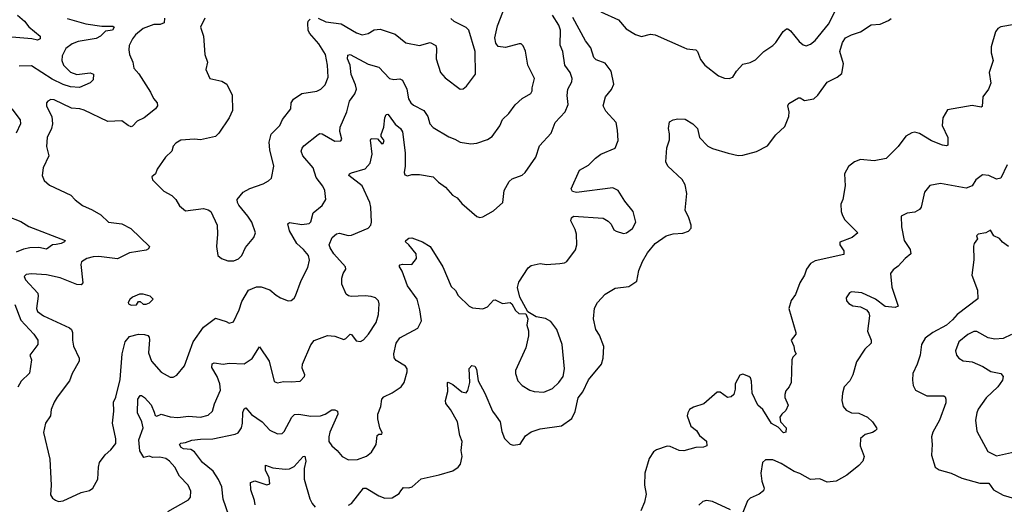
# Model space of a CAD drawing. Extents: x 2133461 to 2293071, y 753526 to 916327.
# Tile 278 of 459: x 2200428 to 2206947, y 870919 to 874125. Entities that reach past the tile are written whole.
import ezdxf

# ---------------------------------------------------------------- set-up
doc = ezdxf.new("R2010")
doc.units = 0

msp = doc.modelspace()

# ---------------------------------------------------------------- linework, layer by layer
at = {"layer": '0CON10XD'}
for points in [[(2202027.1, 872357.1), (2202085, 872337.8), (2202125, 872301.4), (2202155, 872285.8), (2202205, 872266), (2202225, 872266.2), (2202245, 872282), (2202255, 872298.8), (2202290.8, 872399.2), (2202336.4, 872485), (2202347.1, 872535), (2202340.5, 872565), (2202307.8, 872605), (2202263.2, 872645), (2202215, 872729.2), (2202202.9, 872775), (2202215, 872782.5), (2202295, 872770.9), (2202344.4, 872775.6), (2202355, 872786.7), (2202371.9, 872848.1), (2202431.4, 872895), (2202455.5, 872934.5), (2202448.1, 872995), (2202435, 873023.8), (2202390.9, 873080.9), (2202371.8, 873145), (2202302.3, 873225), (2202292.5, 873255), (2202297.1, 873275), (2202309.8, 873290.2), (2202405, 873366.2), (2202415, 873372), (2202429.7, 873369.7), (2202515, 873321.2), (2202555, 873323.3), (2202561.2, 873335), (2202548.5, 873385), (2202549.1, 873415), (2202593.8, 873515), (2202611.8, 873585), (2202646.5, 873635), (2202657.5, 873665), (2202652.2, 873695), (2202623.4, 873763.4), (2202615.2, 873825), (2202597.4, 873865), (2202600.6, 873889.4), (2202615, 873893.9), (2202735, 873830.6), (2202805, 873811.9), (2202875.4, 873735.4), (2202905, 873729.6), (2202945, 873733.5), (2202962.5, 873725), (2202991.5, 873665), (2203002.2, 873602.2), (2203017.1, 873575), (2203035, 873558.9), (2203104.4, 873525), (2203129.5, 873485), (2203144.4, 873435), (2203165, 873412.5), (2203269.5, 873349.5), (2203310, 873335), (2203345, 873314.2), (2203415, 873303.8), (2203455, 873308), (2203525, 873332), (2203557.1, 873352.9), (2203607.4, 873422.6), (2203625.7, 873465), (2203667.5, 873505), (2203707.9, 873562.1), (2203755, 873603.8), (2203812.3, 873637.7), (2203821.2, 873655), (2203820, 873675), (2203836.7, 873735), (2203793.1, 873825), (2203777.6, 873917.6), (2203762.3, 873952.3), (2203747.5, 873965), (2203735, 873965.7), (2203645, 873940.5), (2203595, 873948.1), (2203579.8, 873969.8), (2203574.6, 874005), (2203590.9, 874085), (2203641.5, 874215)], [(2200414.3, 874154.3), (2200460.6, 874115), (2200488.8, 874078.8), (2200564, 874015), (2200562.7, 873997.3), (2200545, 873990), (2200508.8, 873998.8), (2200375, 874008.9)], [(2201409.1, 870870.9), (2201545, 870948.8), (2201558.8, 870965), (2201560.6, 871005), (2201542.9, 871045), (2201486, 871105), (2201454.4, 871165), (2201419.5, 871205), (2201395, 871221.5), (2201355, 871231.5), (2201308.6, 871228.6), (2201285, 871236.7), (2201249.5, 871229.5), (2201223.4, 871273.4), (2201216.2, 871345), (2201245.5, 871425), (2201236.2, 871465), (2201208.8, 871525), (2201209.4, 871615), (2201225, 871638.8), (2201235, 871638.8), (2201255, 871625.6), (2201297.8, 871577.8), (2201319.2, 871529.2), (2201325, 871506.7), (2201335, 871501.2), (2201365, 871515.5), (2201425, 871496.9), (2201475, 871493.8), (2201545, 871501.1), (2201625, 871496.4), (2201675, 871509.4), (2201704, 871535), (2201717, 871583), (2201756.5, 871675), (2201752.7, 871715), (2201735, 871763.8), (2201700, 871825), (2201702.8, 871847.2), (2201715, 871855.6), (2201775, 871846.5), (2201815, 871851.9), (2201915, 871847.5), (2201966.4, 871883.6), (2202015, 871960), (2202080, 871865), (2202112.3, 871732.3), (2202135, 871723.3), (2202175, 871732), (2202225, 871728), (2202285, 871734), (2202314, 871765), (2202315.6, 871775.6), (2202298.7, 871818.7), (2202299.5, 871845), (2202355, 871973.8), (2202377.6, 872002.4), (2202465, 872035.8), (2202515, 872031.4), (2202575, 872009.4), (2202588, 872015), (2202615, 872044), (2202625, 872042), (2202655, 872000.6), (2202685, 871995.8), (2202705, 872007.5), (2202737.5, 872045), (2202789.1, 872120.9), (2202804.2, 872175), (2202808.6, 872245), (2202804, 872265), (2202783.3, 872285), (2202754.4, 872294.4), (2202715, 872298.8), (2202623.4, 872293.4), (2202605, 872297.1), (2202589.7, 872309.7), (2202560.8, 872375), (2202561.2, 872415), (2202570, 872445), (2202587.5, 872475), (2202585, 872490), (2202508.1, 872575), (2202482.9, 872615), (2202478, 872635), (2202496.2, 872685), (2202525, 872708.8), (2202545, 872712), (2202601.7, 872698.3), (2202625, 872698.5), (2202736.2, 872745), (2202752, 872765), (2202758.1, 872785), (2202753.3, 872885), (2202746.1, 872916.1), (2202695.6, 873025), (2202607.5, 873095), (2202610.8, 873105), (2202625, 873112.2), (2202715, 873138.5), (2202749.4, 873175), (2202760.9, 873235), (2202751.2, 873328.8), (2202755, 873340), (2202797.5, 873337.5), (2202825, 873303.3), (2202835, 873306.7), (2202840, 873325), (2202822, 873352), (2202820.8, 873365), (2202837.9, 873415), (2202845, 873476.7), (2202855, 873498.8), (2202865, 873499.2), (2202875, 873488.6), (2202913.9, 873433.9), (2202948.6, 873405), (2202962.4, 873382.4), (2202979.2, 873245), (2202980, 873155), (2202973.1, 873115), (2202977.7, 873097.7), (2202995, 873092), (2203025, 873100), (2203075, 873100.8), (2203165, 873086), (2203200.7, 873050.7), (2203248, 873018), (2203294.4, 872964.4), (2203325, 872946.2), (2203355, 872908.8), (2203455, 872823.3), (2203475, 872816.7), (2203495, 872820), (2203565, 872860), (2203626.7, 872915), (2203635.8, 872995), (2203669.2, 873055), (2203687.6, 873072.4), (2203755, 873097.5), (2203775.8, 873115), (2203845.6, 873215), (2203870.5, 873289.5), (2203946.7, 873375), (2203972.9, 873445), (2204039.2, 873515), (2204060, 873565), (2204052.9, 873622.9), (2204058.2, 873665), (2204083.1, 873715), (2204085.5, 873735.5), (2204073.1, 873775), (2204038.1, 873825), (2204024.5, 873914.5), (2204005.5, 873955.5), (2204008.8, 874055), (2203998.5, 874088.5), (2203955, 874155.5)], [(2201625, 871350.8), (2201707.6, 871352.4), (2201855, 871383.1), (2201875, 871392.2), (2201897.3, 871425), (2201903.8, 871455), (2201904.7, 871525.3), (2201915, 871551.2), (2201925, 871556), (2201963.1, 871513.1), (2202033.6, 871463.6), (2202085, 871410), (2202135, 871385.8), (2202165, 871388), (2202179.3, 871400.7), (2202229.2, 871495), (2202248, 871512), (2202275, 871516.1), (2202355, 871501.3), (2202420, 871505), (2202451.2, 871515), (2202495, 871543.3), (2202514.3, 871544.3), (2202531.2, 871535), (2202534.1, 871514.1), (2202481.1, 871395), (2202474.4, 871365), (2202475.8, 871335), (2202494.2, 871305), (2202530, 871275), (2202563.3, 871235), (2202605, 871212.9), (2202665, 871214.4), (2202725, 871237.1), (2202756.7, 871263.3), (2202789.1, 871315), (2202795.7, 871374.3), (2202805, 871382), (2202826.1, 871383.9), (2202828.8, 871391.2), (2202812.5, 871425), (2202798.8, 871485), (2202800, 871515), (2202820, 871565), (2202826.1, 871613.9), (2202839.5, 871630.5), (2202895, 871655.8), (2202954.2, 871695.8), (2202972.5, 871725), (2202992.9, 871795), (2202994.2, 871815), (2202983.2, 871833.2), (2202919.5, 871869.5), (2202907, 871887), (2202904.6, 871915), (2202921.3, 871985), (2202945, 872019.1), (2203064, 872085), (2203087.2, 872132.8), (2203077.5, 872205), (2203060, 872275), (2202995.5, 872365), (2202960.6, 872460.6), (2202940, 872495), (2202946.4, 872503.6), (2202962.3, 872507.7), (2203025, 872506.2), (2203054.3, 872545), (2203053.3, 872575), (2203005.4, 872635.4), (2202982.9, 872655), (2202984.2, 872665), (2203005, 872679.2), (2203025, 872681.9), (2203095.5, 872655.5), (2203145.4, 872625.4), (2203230.6, 872490.6), (2203285, 872360), (2203313.3, 872333.3), (2203331.2, 872301.2), (2203405, 872229.2), (2203425, 872219.2), (2203495, 872211.2), (2203525, 872226.2), (2203565, 872270), (2203575, 872272.5), (2203625, 872248), (2203675, 872253.8), (2203686.7, 872245), (2203711.2, 872201.2), (2203731.7, 872181.7), (2203778.3, 872178.3), (2203793.3, 872145), (2203786.2, 872105), (2203795.8, 872065.8), (2203795.8, 872034.2), (2203780, 871955), (2203711.2, 871805), (2203711.2, 871785), (2203726.2, 871735), (2203754.5, 871704.5), (2203805, 871674.2), (2203834.3, 871664.3), (2203899.1, 871660.9), (2203955, 871685.7), (2203998.1, 871725), (2204025.5, 871765), (2204034.4, 871815), (2204018.6, 871975), (2203984.3, 872074.3), (2203945, 872128.8), (2203908.8, 872148.8), (2203848.3, 872158.3), (2203791.7, 872191.7), (2203738.6, 872288.6), (2203723.2, 872353.2), (2203732, 872388), (2203795, 872484.3), (2203815, 872497.8), (2203875, 872512), (2203915, 872506.2), (2204005, 872511.4), (2204034.1, 872515.9), (2204050, 872525), (2204107, 872603), (2204117.5, 872635), (2204113.8, 872705), (2204105.9, 872735.9), (2204078, 872795), (2204082, 872815), (2204095, 872826), (2204291.7, 872811.7), (2204325, 872792.5), (2204345, 872772.5), (2204362.5, 872735), (2204377.5, 872725), (2204425, 872710), (2204445.9, 872714.1), (2204485, 872743.3), (2204508, 872785), (2204488.8, 872855), (2204435, 872923.3), (2204390, 872995), (2204355, 873012.2), (2204115, 872980.9), (2204088.5, 872988.5), (2204079.1, 873005), (2204135, 873128.8), (2204195, 873162), (2204240.7, 873209.3), (2204275, 873234.3), (2204370, 873275), (2204390, 873325), (2204386.7, 873395), (2204376.9, 873445), (2204308.9, 873518.9), (2204292, 873555), (2204305.8, 873614.2), (2204346.6, 873663.4), (2204362.3, 873697.7), (2204343.6, 873785), (2204305, 873837.8), (2204245, 873860.5), (2204228.9, 873875), (2204208.8, 873938.8), (2204174.5, 873985), (2204090.5, 874140.5)], [(2204275, 874176.9), (2204393.6, 874123.6), (2204444.3, 874065), (2204505, 874027.5), (2204545, 874014.5), (2204605, 874028.6), (2204635, 874024.3), (2204825, 873941.4), (2204845, 873933.1), (2204905.4, 873925.4), (2204915.7, 873915), (2204935, 873862.5), (2204964.2, 873824.2), (2205055, 873753.8), (2205095, 873738), (2205125, 873736), (2205148.8, 873745), (2205174, 873785), (2205215, 873830), (2205265, 873842), (2205300.9, 873859.1), (2205354, 873915), (2205415.3, 873954.7), (2205435, 873974.3), (2205482.4, 874047.6), (2205505, 874064.3), (2205515, 874064.2), (2205531.7, 874051.7), (2205589.8, 873979.8), (2205615, 873958.6), (2205635, 873952.5), (2205665, 873962.5), (2205695, 873987.5), (2205783.5, 874095), (2205830, 874185)], [(2200742.2, 874132.2), (2200865, 874096.6), (2200972.2, 874082.2), (2201045, 874082.9), (2201054.2, 874075), (2201042.9, 874055), (2200995, 874050), (2200963.9, 874016.1), (2200935, 874000.5), (2200815, 873980), (2200775.8, 873965), (2200733.1, 873935), (2200709.5, 873885), (2200706.5, 873855), (2200717.3, 873825), (2200765, 873777.5), (2200805, 873762.3), (2200895, 873773.6), (2200915.6, 873765.6), (2200913.4, 873726.6), (2200895, 873706.7), (2200824.3, 873675.7), (2200765, 873681.8), (2200715, 873695.7), (2200642.2, 873732.2), (2200505, 873820.8), (2200423.5, 873816.5)], [(2201386.7, 874135), (2201383.3, 874105), (2201357.3, 874092.7), (2201315, 874094.2), (2201245, 874066.9), (2201195.6, 874025), (2201175, 873998), (2201153.1, 873955), (2201149.4, 873925), (2201154.4, 873895), (2201178, 873845), (2201182.9, 873805), (2201216.8, 873766.8), (2201294.2, 873645), (2201313.1, 873603.1), (2201338.8, 873575), (2201340, 873555), (2201326.7, 873535), (2201251.2, 873475), (2201205.5, 873454.5), (2201175, 873420), (2201165, 873416.2), (2201145, 873424.2), (2201105, 873455.8), (2201011.7, 873451.7), (2200855, 873526.2), (2200825, 873535.5), (2200769.8, 873539.8), (2200655, 873595.6), (2200633.4, 873596.6), (2200613.3, 873586.7), (2200605.8, 873574.2), (2200605, 873552.5), (2200640.8, 873485), (2200644.4, 873435), (2200637.8, 873405), (2200610.5, 873345), (2200604.5, 873285), (2200620.9, 873225), (2200583.3, 873145), (2200576.2, 873095), (2200590.9, 873060.9), (2200625, 873030), (2200766.7, 872965), (2200795, 872933.3), (2200843.3, 872895), (2200907.9, 872867.9), (2200964.5, 872834.5), (2201015, 872786), (2201105, 872774.4), (2201163.7, 872743.7), (2201287.5, 872625), (2201281.1, 872608.9), (2201265, 872599.5), (2201155, 872583.5), (2201075, 872542.1), (2200952.2, 872557.8), (2200915, 872556.9), (2200872.5, 872545), (2200837.9, 872522.1), (2200832.5, 872505), (2200846.5, 872385), (2200835, 872370.6), (2200805, 872373.1), (2200696.6, 872416.6), (2200605, 872437.9), (2200505, 872444.3), (2200471.2, 872438.8), (2200458, 872425), (2200466, 872405), (2200547.1, 872315), (2200551.1, 872295), (2200539.6, 872215), (2200545, 872194.3), (2200585.3, 872165.3), (2200757.3, 872087.3), (2200770.6, 872075), (2200778.5, 872055), (2200777.3, 872005), (2200783.6, 871965), (2200822.5, 871885), (2200822.5, 871865), (2200776, 871785), (2200757.1, 871735), (2200676.7, 871626.7), (2200656.9, 871595), (2200637.1, 871545), (2200631.4, 871505), (2200599.2, 871455), (2200585.8, 871394.2), (2200627.9, 871217.9), (2200637.1, 871045), (2200632.1, 870982.1), (2200645, 870958.8), (2200665.8, 870945.8), (2200685, 870938), (2200715, 870942), (2200835, 870997.1), (2200889.7, 871010.3), (2200912, 871025), (2200944.3, 871085), (2200948.6, 871165), (2200955.7, 871195), (2200993.6, 871246.4), (2201031.8, 871278.2), (2201065, 871321.2), (2201065, 871352.5), (2201042.2, 871455), (2201052.1, 871535), (2201048.6, 871595), (2201063.3, 871626.7), (2201093.7, 871743.7), (2201105.3, 871915), (2201126.7, 871993.3), (2201155, 872028.8), (2201215, 872044.6), (2201255, 872042.9), (2201275.7, 872035), (2201284.6, 872024.6), (2201287.4, 872007.4), (2201280.6, 871920.6), (2201301.5, 871865), (2201363.9, 871793.9), (2201425, 871760), (2201445, 871758.9), (2201467.3, 871772.7), (2201518.1, 871835), (2201575.8, 871994.2), (2201645, 872090), (2201725, 872150.8), (2201795, 872128.8), (2201815, 872116.7), (2201842.5, 872125), (2201880.8, 872205), (2201898.7, 872261.3), (2201943.8, 872335), (2201995, 872357.1), (2202027.1, 872357.1)], [(2201653.1, 874135), (2201625.8, 874075), (2201645.7, 874015), (2201654.3, 873895), (2201671.2, 873845), (2201661.2, 873795), (2201687, 873737), (2201767.3, 873717.3), (2201798.8, 873698.8), (2201833.8, 873625), (2201835.8, 873524.2), (2201815.8, 873475), (2201746.3, 873373.7), (2201725, 873352.5), (2201625, 873330), (2201585, 873335.5), (2201495, 873327.5), (2201462.7, 873307.3), (2201445, 873287.5), (2201435.5, 873254.5), (2201393.8, 873215), (2201338.8, 873135), (2201327.5, 873105), (2201302.5, 873085), (2201307.5, 873065), (2201381.1, 872991.1), (2201435, 872961.2), (2201462, 872935), (2201485, 872893.3), (2201525, 872860.8), (2201645, 872875.8), (2201675, 872868), (2201693.3, 872855), (2201735.9, 872765.9), (2201738, 872705), (2201730.8, 872625), (2201738.8, 872565), (2201763.3, 872545), (2201805, 872529.4), (2201845, 872528.9), (2201877.4, 872542.6), (2201899.4, 872565), (2201922.4, 872617.6), (2201978, 872685), (2201988.8, 872715), (2201964.3, 872785), (2201939.4, 872825), (2201877.9, 872897.9), (2201869.2, 872915), (2201868, 872935), (2201906.7, 872985), (2201951.3, 873008.7), (2202040.3, 873039.7), (2202075, 873058), (2202095, 873077.5), (2202110.8, 873155), (2202083.6, 873265), (2202079.1, 873315), (2202092.5, 873367.5), (2202133.4, 873406.6), (2202150.8, 873425), (2202168, 873465), (2202222, 873535), (2202225.8, 873575), (2202241.7, 873598.3), (2202295, 873635.8), (2202395, 873652.9), (2202421.2, 873665), (2202450, 873695), (2202470.6, 873745), (2202465.6, 873825), (2202452.9, 873895), (2202407.5, 873965), (2202346.9, 874035), (2202338.6, 874055), (2202335, 874100), (2202338.8, 874115), (2202351.9, 874128.1)], [(2202405, 874134.3), (2202455, 874110.9), (2202556.9, 874096.9), (2202657.8, 874037.8), (2202695, 874025.4), (2202735.8, 874034.2), (2202775, 874058.1), (2202815, 874061.4), (2202915, 874028.8), (2202985, 873972.9), (2203074.4, 873954.4), (2203145, 873974), (2203183.8, 873953.8), (2203188, 873935), (2203184.4, 873865), (2203214.3, 873775), (2203245, 873740), (2203345, 873666), (2203365, 873668.6), (2203385.4, 873684.6), (2203445.7, 873765), (2203443.8, 873915), (2203401.2, 874055), (2203384.1, 874074.1), (2203303.9, 874113.9), (2203282, 874132)], [(2202605, 870913.8), (2202625, 870924), (2202705, 871026), (2202722.5, 871025), (2202805, 870973.8), (2202845, 870958.8), (2202895, 870961.2), (2202940.5, 870989.5), (2202952.1, 871007.9), (2202969.5, 871030.5), (2203005, 871027.1), (2203026.4, 871033.6), (2203085, 871087.5), (2203205, 871113.1), (2203295, 871140.6), (2203332, 871165), (2203347.1, 871185), (2203358.1, 871235), (2203350.6, 871275), (2203356.9, 871335), (2203341.9, 871375), (2203325.6, 871465), (2203281.4, 871545), (2203249.5, 871585), (2203246.9, 871605), (2203262.9, 871665), (2203260, 871725), (2203265, 871727.5), (2203295, 871712.5), (2203355, 871662.5), (2203385, 871656.7), (2203395, 871672.5), (2203407.8, 871725), (2203405, 871817.5), (2203422.3, 871837.7), (2203442, 871832), (2203451.9, 871811.9), (2203463.1, 871735), (2203507.5, 871655), (2203557.5, 871535), (2203581.8, 871501.8), (2203608.1, 871465), (2203620.9, 871400.9), (2203637.5, 871355), (2203675, 871316.2), (2203695, 871310), (2203742.3, 871317.7), (2203777.9, 871372.1), (2203815, 871397.5), (2203875, 871419.2), (2204015, 871438), (2204084.4, 871485.6), (2204106.3, 871533.7), (2204125.8, 871624.2), (2204157.2, 871662.8), (2204195, 871741.9), (2204279.4, 871845), (2204290.8, 871885), (2204295, 871962.5), (2204267, 872037), (2204243.1, 872075), (2204226.7, 872145), (2204232.7, 872217.3), (2204253.8, 872255), (2204305, 872310), (2204371.7, 872348.3), (2204460.3, 872359.7), (2204514.2, 872395), (2204527.3, 872465), (2204551.9, 872525), (2204585, 872582.9), (2204635.5, 872645), (2204709.2, 872695), (2204755, 872708.9), (2204817.7, 872712.3), (2204856.7, 872725), (2204874, 872745), (2204874, 872765), (2204857.5, 872815), (2204834.3, 872865), (2204846, 872975), (2204835, 873032.5), (2204815, 873068), (2204720, 873155), (2204705.8, 873185), (2204713.6, 873276.4), (2204730.7, 873329.3), (2204730.7, 873370.7), (2204723.3, 873405), (2204731.2, 873448.8), (2204755, 873462.5), (2204785, 873470), (2204835, 873466.7), (2204885, 873435.5), (2204915.6, 873405.6), (2204928, 873345), (2204985, 873288.8), (2205015, 873272), (2205118.3, 873241.7), (2205185, 873226.2), (2205215, 873228), (2205307.3, 873252.7), (2205379.1, 873290.9), (2205435, 873362.5), (2205495, 873417.5), (2205520.8, 873485), (2205522, 873515), (2205513.8, 873555), (2205520.5, 873569.5), (2205585, 873608), (2205595, 873608.8), (2205625, 873591.2), (2205685, 873602.5), (2205712, 873625), (2205775, 873712), (2205840, 873745), (2205871.7, 873768.3), (2205882.1, 873832.1), (2205858.2, 873915), (2205874.8, 873975.2), (2205895, 874004.5), (2205935, 874024.6), (2205995.9, 874044.1), (2206065, 874091.8), (2206125, 874095.5), (2206181.2, 874118.8), (2206197.5, 874132.5)], [(2207015, 874092.9), (2206925, 874077.5), (2206903.7, 874066.3), (2206888.6, 874045), (2206860.6, 873945), (2206860.6, 873905), (2206872.5, 873855), (2206846, 873775), (2206858, 873705), (2206843.1, 873665), (2206805.4, 873614.6), (2206800, 873550), (2206794.2, 873545.8), (2206735, 873557.7), (2206570.3, 873529.7), (2206540, 873475), (2206535.9, 873425.9), (2206574, 873345), (2206573.3, 873295), (2206565, 873290), (2206537.5, 873295), (2206465, 873323.5), (2206385, 873372.5), (2206355, 873380.5), (2206335, 873376.4), (2206294.4, 873355), (2206245, 873285.6), (2206165, 873207.5), (2206085, 873191.1), (2205995, 873200), (2205955.4, 873184.6), (2205915, 873154.3), (2205889.6, 873105), (2205892.5, 873025), (2205878.6, 872935), (2205865.7, 872905), (2205866.8, 872856.8), (2205875, 872828.8), (2205891.7, 872801.7), (2205976.7, 872715), (2205940, 872685), (2205857.7, 872652.3), (2205857.5, 872635), (2205885.6, 872595), (2205885, 872572.5), (2205695, 872529.5), (2205665, 872512.9), (2205637.1, 872475), (2205624.4, 872435), (2205594.4, 872385)], [(2200376, 873536), (2200431.5, 873461.5), (2200432.3, 873435), (2200404.5, 873375)], [(2206966.2, 873165), (2206924.2, 873075.8), (2206895, 873069.2), (2206845, 873094.3), (2206802, 873098), (2206758, 873065), (2206735, 873026.2), (2206695, 873010), (2206525, 873042), (2206455, 873028), (2206418, 872985), (2206395.7, 872885), (2206385, 872868.8), (2206355, 872852), (2206305, 872844), (2206264.2, 872825.8), (2206266.2, 872755), (2206284, 872665), (2206324, 872605), (2206327.5, 872575), (2206290.8, 872545), (2206245, 872494), (2206210.3, 872469.7), (2206194, 872445), (2206202.2, 872355), (2206245, 872230), (2206225, 872220), (2206158.3, 872228.3), (2206095, 872275.8), (2206005, 872317.1), (2205935.9, 872324.1), (2205922.9, 872317.1), (2205901.2, 872285), (2205903.3, 872265), (2205917.7, 872247.7), (2205945, 872232.5), (2205995, 872226), (2206035, 872206.2), (2206050.8, 872185), (2206055.7, 872165), (2206040.8, 872065), (2206065.8, 872005), (2206065.8, 871985), (2206024.5, 871945.5), (2205968.8, 871861.2), (2205944.3, 871775), (2205923.6, 871736.4), (2205887.8, 871695), (2205875.6, 871654.4), (2205871.4, 871605), (2205881.4, 871565), (2205900.7, 871540.7), (2205935, 871524.3), (2205985, 871522.5), (2206041.2, 871495), (2206075, 871463.8), (2206100, 871425), (2206102.5, 871415), (2206092.5, 871405), (2206075, 871394.3), (2206025, 871381.4), (2205994.2, 871355), (2205993.1, 871305), (2206020.4, 871235), (2206011.1, 871205), (2205984.7, 871175.3), (2205905, 871112.4), (2205835, 871071.8), (2205775, 871065.5), (2205725, 871087.1), (2205665, 871083.5), (2205592.9, 871122.9), (2205555, 871136.2), (2205468.9, 871188.9), (2205415, 871214), (2205365, 871213.3), (2205346.7, 871195), (2205334.2, 871125), (2205341.3, 871071.3), (2205357.1, 871025), (2205353, 871007), (2205325, 870985.7), (2205265, 870959.2), (2205247.6, 870942.4), (2205208, 870842)], [(2200344.5, 872824.5), (2200435, 872790.6), (2200487.4, 872757.4), (2200728.8, 872665), (2200724, 872655), (2200701.9, 872645), (2200668.7, 872638.7), (2200645, 872634.6), (2200605, 872607.8), (2200555, 872617.1), (2200495, 872614.7), (2200452.3, 872607.7), (2200405, 872586.6)], [(2206975, 872624.3), (2206935, 872652.5), (2206915, 872677.1), (2206878.8, 872695), (2206855, 872733.3), (2206825, 872713.8), (2206775, 872706.7), (2206762.5, 872695), (2206770, 872675), (2206748.8, 872645), (2206744.1, 872625.9), (2206745.9, 872535.9), (2206733.3, 872435), (2206769.4, 872335), (2206772.5, 872277.5), (2206634.4, 872175), (2206605, 872138.9), (2206565, 872104.6), (2206475, 872054.4), (2206422.4, 872017.6), (2206400, 871975), (2206389.2, 871905), (2206369.2, 871845), (2206342, 871785), (2206338.8, 871741.2), (2206344.5, 871704.5), (2206360, 871675), (2206435, 871637.5), (2206545.8, 871635.8), (2206555, 871630), (2206560.8, 871615), (2206560.5, 871589.5), (2206518.1, 871475), (2206473.5, 871395), (2206464.4, 871365), (2206469.4, 871315), (2206465.8, 871245), (2206490, 871165), (2206515, 871147.8), (2206595.3, 871125.3), (2206665, 871091.8), (2206785, 871059.5), (2206845, 871058.1), (2206874.7, 871014.7), (2206938.8, 870978.8), (2207015, 870958)], [(2205594.4, 872385), (2205565, 872306.2), (2205535, 872267.5), (2205520, 872215), (2205568, 872055), (2205566.1, 872043.9), (2205536.7, 872005), (2205553.8, 871965), (2205557.5, 871935), (2205570, 871915), (2205547, 871893), (2205540, 871875), (2205536.9, 871725), (2205522, 871695), (2205500.4, 871669.6), (2205493.8, 871645), (2205494.5, 871624.5), (2205516, 871575), (2205500.5, 871539.5), (2205473.3, 871515), (2205461.2, 871495), (2205466, 871465), (2205503.3, 871425), (2205500.6, 871395), (2205485, 871390.9), (2205448.9, 871428.9), (2205405, 871453.2), (2205347.3, 871545), (2205314.8, 871574.8), (2205278.5, 871655), (2205274.3, 871734.3), (2205266, 871755), (2205255, 871763.8), (2205215, 871778.8), (2205195, 871773.3), (2205165.8, 871715), (2205165, 871680), (2205156.2, 871646.2), (2205139.5, 871630.5), (2205115, 871626.2), (2205065, 871660), (2205045, 871660), (2204957, 871583), (2204888.3, 871561.7), (2204863.3, 871545), (2204851.2, 871525), (2204848, 871505), (2204872.5, 871435), (2204908.1, 871408.1), (2204928, 871375), (2204975.6, 871335.6), (2204978, 871305), (2204955, 871295.8), (2204905, 871294.4), (2204825, 871272.2), (2204795, 871275.6), (2204735, 871302.1), (2204715, 871303.8), (2204645, 871278.5), (2204625, 871265.5), (2204595, 871222), (2204566.9, 871125), (2204564.5, 871045), (2204575.6, 870985), (2204565, 870932.5), (2204541.4, 870875)], [(2201165, 872236.2), (2201200.7, 872239.3), (2201215, 872260), (2201225, 872260), (2201245, 872243.8), (2201265, 872243.8), (2201287.3, 872252.7), (2201312.5, 872275), (2201292.5, 872295), (2201245, 872310), (2201220.7, 872309.3), (2201175, 872290), (2201156.1, 872273.9), (2201146.7, 872255), (2201147.5, 872245), (2201165, 872236.2)], [(2200395, 872240), (2200436.2, 872136.2), (2200522.2, 872045), (2200547.5, 872005), (2200547.1, 871975), (2200493.8, 871905), (2200506.2, 871875), (2200493.2, 871786.8), (2200437.2, 871732.8), (2200415.6, 871694.4)], [(2206995, 872042.5), (2206940, 872015), (2206885, 872010.4), (2206840.8, 872020.8), (2206765, 872062.9), (2206745, 872063.1), (2206705, 872043.3), (2206645.4, 871994.6), (2206624.6, 871935), (2206630, 871905), (2206645.4, 871885.4), (2206675, 871867.1), (2206735, 871860.6), (2206805, 871830), (2206857.8, 871797.8), (2206923.3, 871785), (2206938.8, 871765), (2206935, 871740), (2206905, 871696), (2206827.8, 871622.2), (2206775, 871548.8), (2206765.6, 871524.4), (2206756.7, 871475), (2206765, 871402.5), (2206838, 871268), (2206895, 871240), (2207015, 871265.5)], [(2201812.9, 870845), (2201775, 870953.3), (2201766.7, 871035), (2201745, 871084), (2201708.8, 871138.8), (2201639.2, 871195), (2201585.8, 871265), (2201561.1, 871281.1), (2201511.4, 871285), (2201497.5, 871295), (2201486, 871315), (2201495.7, 871324.3), (2201525, 871327.9), (2201566.6, 871343.4), (2201625, 871350.8)], [(2201986.2, 870915), (2201983.3, 870945), (2201957.3, 871015), (2201956, 871064), (2201985, 871074.2), (2202065, 871048), (2202083.3, 871055), (2202078.9, 871095), (2202055.6, 871145), (2202055, 871177.5), (2202105, 871160.6), (2202185, 871151.2), (2202215, 871153.6), (2202245, 871168.5), (2202305, 871235.7), (2202315, 871238), (2202321.8, 871205), (2202311.8, 871155), (2202311.2, 871085), (2202349.1, 870955), (2202363.3, 870925), (2202385, 870900.8)], [(2205135, 870882), (2205015, 870937.1), (2204975, 870943.8), (2204951.7, 870938.3), (2204925, 870912.5)]]:
    msp.add_lwpolyline(points, dxfattribs=at)

doc.saveas('drawing.dxf')
